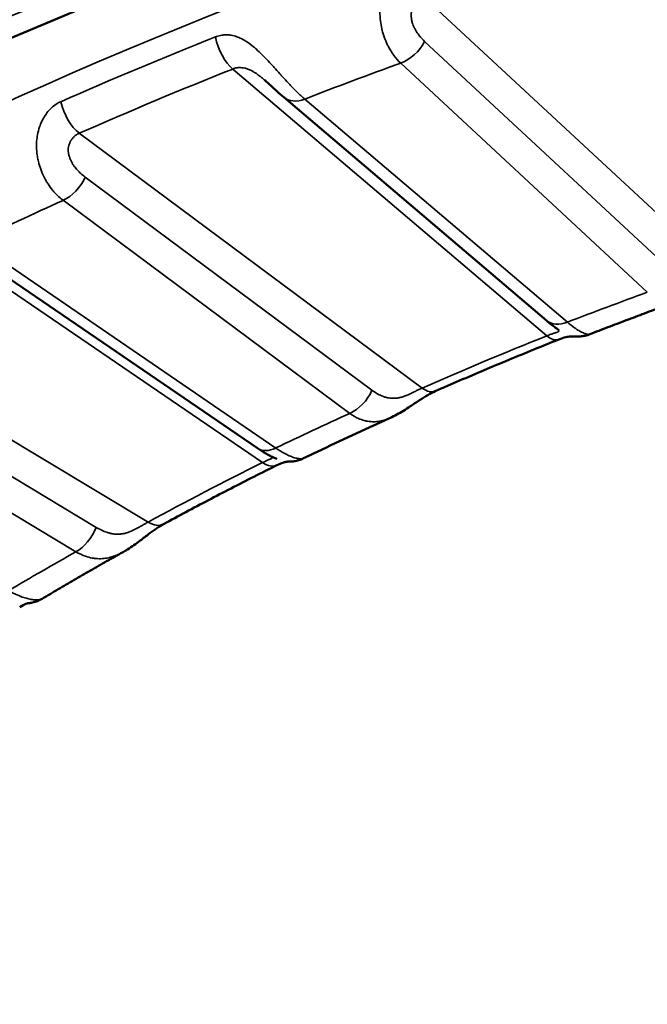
# Model space of a CAD drawing. Header units: millimetres. Extents: x 50 to 3176, y 50 to 2109.
# Tile 480 of 656: x 1882.56 to 1886.44, y 456.08 to 462.17. Entities that reach past the tile are written whole.
import ezdxf

# ---------------------------------------------------------------- set-up
doc = ezdxf.new("R2010")
doc.units = ezdxf.units.MM
doc.header["$LTSCALE"] = 10
doc.layers.add('Visible (ISO)', color=7, linetype='Continuous', lineweight=50)
doc.layers.add('Visible Narrow (ISO)', color=7, linetype='Continuous', lineweight=35)

msp = doc.modelspace()

# ---------------------------------------------------------------- linework, layer by layer
at = {"layer": 'Visible (ISO)'}
for p, q in [((1884.1946, 461.6861), (1885.8179, 460.3057)), ((1882.1678, 460.7898), (1884.0322, 459.515)), ((1884.3171, 459.4529), (1884.3171, 459.4529)), ((1883.2011, 458.8729), (1883.2011, 458.8729))]:
    msp.add_line(p, q, dxfattribs=at)
for points, knots in [([(1872.25, 450.6498), (1872.3007, 452.23), (1872.8094, 453.8103), (1874.6947, 456.7777), (1876.0438, 458.1663), (1879.4361, 460.6196), (1881.466, 461.6882), (1886.0168, 463.4103), (1888.5367, 464.0635), (1893.8143, 464.8847), (1896.5715, 465.0518), (1902.0396, 464.8805), (1904.7496, 464.5418), (1909.842, 463.3952), (1912.2238, 462.5878), (1916.4151, 460.5941), (1918.2245, 459.4086), (1921.0996, 456.7896), (1922.1619, 455.357), (1923.2713, 452.8193), (1923.5213, 451.7349), (1923.5561, 450.6498)], [2.374712, 2.374712, 2.374712, 2.374712, 2.707762, 2.707762, 3.029906, 3.029906, 3.346814, 3.346814, 3.663738, 3.663738, 3.981207, 3.981207, 4.298833, 4.298833, 4.616145, 4.616145, 4.932892, 4.932892, 5.250561, 5.250561, 5.47927, 5.47927, 5.47927, 5.47927]), ([(1884.1946, 461.6861), (1884.1809, 461.6977), (1884.1667, 461.7103), (1884.1403, 461.7344), (1884.1282, 461.7457), (1884.1028, 461.769), (1884.0892, 461.7814), (1884.0751, 461.7934)], [0, 0, 0, 0, 0.00671872, 0.00671872, 0.01206825, 0.01206825, 0.01761537, 0.01761537, 0.01761537, 0.01761537]), ([(1886.654, 460.4335), (1886.6157, 460.4196), (1886.5774, 460.4057), (1886.5011, 460.3777), (1886.463, 460.3636), (1886.387, 460.3353), (1886.3491, 460.3211), (1886.2735, 460.2925), (1886.2357, 460.2781), (1886.1604, 460.2493), (1886.1228, 460.2348), (1886.0853, 460.2202)], [2.9161252, 2.9161252, 2.9161252, 2.9161252, 2.92255277, 2.92255277, 2.92898151, 2.92898151, 2.93541026, 2.93541026, 2.94183901, 2.94183901, 2.94826776, 2.94826776, 2.94826776, 2.94826776]), ([(1885.8934, 460.248), (1885.8934, 460.248), (1885.8933, 460.248), (1885.8932, 460.2481), (1885.8927, 460.2484), (1885.8908, 460.2498), (1885.889, 460.251), (1885.8837, 460.2547), (1885.8795, 460.2576), (1885.8666, 460.2668), (1885.857, 460.274), (1885.8376, 460.2892), (1885.8279, 460.2972), (1885.8179, 460.3057)], [0.00302863, 0.00302863, 0.00302863, 0.00302863, 0.00315748, 0.00315748, 0.00431843, 0.00431843, 0.00603674, 0.00603674, 0.0089721, 0.0089721, 0.01439256, 0.01439256, 0.01934822, 0.01934822, 0.01934822, 0.01934822]), ([(1886.0853, 460.2202), (1886.0758, 460.2165), (1886.066, 460.2136), (1886.0471, 460.2093), (1886.0377, 460.2079), (1886.023, 460.2067), (1886.0172, 460.2064), (1886.0067, 460.2064), (1886.0021, 460.2065), (1885.9962, 460.2068), (1885.9942, 460.2069), (1885.9898, 460.2071), (1885.988, 460.2072), (1885.9809, 460.2075), (1885.9752, 460.2076), (1885.9584, 460.206), (1885.949, 460.2047), (1885.9254, 460.1991), (1885.9106, 460.1946), (1885.8943, 460.188)], [0, 0, 0, 0, 0.00307606, 0.00307606, 0.00596345, 0.00596345, 0.00789698, 0.00789698, 0.0100266, 0.0100266, 0.01171275, 0.01171275, 0.01448183, 0.01448183, 0.0227849, 0.0227849, 0.02907168, 0.02907168, 0.03584551, 0.03584551, 0.03584551, 0.03584551]), ([(1885.8943, 460.188), (1885.8425, 460.1673), (1885.7909, 460.1465), (1885.6881, 460.1046), (1885.6369, 460.0835), (1885.5347, 460.041), (1885.4838, 460.0197), (1885.3823, 459.9767), (1885.3317, 459.9551), (1885.2309, 459.9116), (1885.1807, 459.8897), (1885.1306, 459.8677)], [2.96208724, 2.96208724, 2.96208724, 2.96208724, 2.97105755, 2.97105755, 2.98002786, 2.98002786, 2.98899818, 2.98899818, 2.99796849, 2.99796849, 3.0069388, 3.0069388, 3.0069388, 3.0069388]), ([(1885.1306, 459.8677), (1885.1167, 459.8616), (1885.101, 459.8536), (1885.0685, 459.835), (1885.0513, 459.8242), (1885.0144, 459.8001), (1884.9945, 459.7865), (1884.9477, 459.7556), (1884.9206, 459.7384), (1884.8801, 459.7163), (1884.8669, 459.7097), (1884.8535, 459.7037)], [0, 0, 0, 0, 0.00609133, 0.00609133, 0.01229275, 0.01229275, 0.01943922, 0.01943922, 0.02917543, 0.02917543, 0.03380086, 0.03380086, 0.03380086, 0.03380086]), ([(1884.8535, 459.7037), (1884.8173, 459.6873), (1884.7811, 459.6708), (1884.709, 459.6378), (1884.673, 459.6212), (1884.6013, 459.5879), (1884.5656, 459.5712), (1884.4942, 459.5376), (1884.4587, 459.5207), (1884.3877, 459.4869), (1884.3524, 459.4699), (1884.3171, 459.4529)], [3.02053105, 3.02053105, 3.02053105, 3.02053105, 3.02709174, 3.02709174, 3.03365243, 3.03365243, 3.04021313, 3.04021313, 3.04677382, 3.04677382, 3.05333451, 3.05333451, 3.05333451, 3.05333451]), ([(1884.1515, 459.4494), (1884.1515, 459.4494), (1884.1515, 459.4494), (1884.1515, 459.4494), (1884.1512, 459.4496), (1884.1497, 459.4501), (1884.1484, 459.4507), (1884.1441, 459.4524), (1884.1407, 459.4539), (1884.1293, 459.4588), (1884.1201, 459.4631), (1884.0938, 459.4765), (1884.0751, 459.4871), (1884.0482, 459.5042), (1884.0402, 459.5095), (1884.0322, 459.515)], [0.00539676, 0.00539676, 0.00539676, 0.00539676, 0.00539827, 0.00539827, 0.00626678, 0.00626678, 0.00760753, 0.00760753, 0.00992806, 0.00992806, 0.01481614, 0.01481614, 0.02331025, 0.02331025, 0.02675894, 0.02675894, 0.02675894, 0.02675894]), ([(1884.1522, 459.4102), (1884.1045, 459.3866), (1884.057, 459.3628), (1883.9625, 459.3149), (1883.9154, 459.2909), (1883.8216, 459.2426), (1883.7749, 459.2183), (1883.6818, 459.1695), (1883.6355, 459.145), (1883.5432, 459.0957), (1883.4973, 459.0709), (1883.4516, 459.046)], [3.06680699, 3.06680699, 3.06680699, 3.06680699, 3.07577731, 3.07577731, 3.08474762, 3.08474762, 3.09371793, 3.09371793, 3.10268825, 3.10268825, 3.11165856, 3.11165856, 3.11165856, 3.11165856]), ([(1884.3171, 459.4529), (1884.3077, 459.4483), (1884.2978, 459.4445), (1884.2782, 459.4385), (1884.2682, 459.4363), (1884.2549, 459.4344), (1884.2513, 459.434), (1884.2441, 459.4333), (1884.2404, 459.4331), (1884.2354, 459.4329), (1884.2337, 459.4328), (1884.2302, 459.4328), (1884.2285, 459.4327), (1884.226, 459.4327), (1884.2251, 459.4328), (1884.2234, 459.4328), (1884.2229, 459.4328), (1884.2216, 459.4328), (1884.2212, 459.4328), (1884.2178, 459.4325), (1884.2135, 459.4321), (1884.2015, 459.4295), (1884.1954, 459.4278), (1884.1782, 459.4221), (1884.1659, 459.4171), (1884.1522, 459.4102)], [0, 0, 0, 0, 0.00315109, 0.00315109, 0.00621374, 0.00621374, 0.00732784, 0.00732784, 0.00857211, 0.00857211, 0.00926049, 0.00926049, 0.01026399, 0.01026399, 0.01134158, 0.01134158, 0.01310355, 0.01310355, 0.01775605, 0.01775605, 0.02477598, 0.02477598, 0.0296121, 0.0296121, 0.03606718, 0.03606718, 0.03606718, 0.03606718]), ([(1883.4516, 459.046), (1883.4393, 459.0394), (1883.4253, 459.0308), (1883.3957, 459.0108), (1883.3797, 458.9991), (1883.3452, 458.9731), (1883.3262, 458.9583), (1883.2816, 458.9248), (1883.2557, 458.9061), (1883.2199, 458.8837), (1883.2106, 458.8782), (1883.2011, 458.8729)], [0, 0, 0, 0, 0.00605507, 0.00605507, 0.01226297, 0.01226297, 0.01941104, 0.01941104, 0.02898464, 0.02898464, 0.03231337, 0.03231337, 0.03231337, 0.03231337]), ([(1883.2011, 458.8729), (1883.1672, 458.854), (1883.1334, 458.835), (1883.0661, 458.7969), (1883.0325, 458.7778), (1882.9656, 458.7394), (1882.9323, 458.7201), (1882.8659, 458.6815), (1882.8328, 458.6622), (1882.7668, 458.6233), (1882.734, 458.6038), (1882.7012, 458.5842)], [3.12481932, 3.12481932, 3.12481932, 3.12481932, 3.13156325, 3.13156325, 3.13830719, 3.13830719, 3.14505112, 3.14505112, 3.15179505, 3.15179505, 3.15853899, 3.15853899, 3.15853899, 3.15853899]), ([(1882.6134, 458.5564), (1882.6133, 458.5564), (1882.6131, 458.5564), (1882.611, 458.5559), (1882.6067, 458.5547), (1882.5912, 458.5486), (1882.5782, 458.5424), (1882.5625, 458.5327)], [0.01995779, 0.01995779, 0.01995779, 0.01995779, 0.02054425, 0.02054425, 0.02718121, 0.02718121, 0.03563568, 0.03563568, 0.03563568, 0.03563568]), ([(1882.7012, 458.5842), (1882.6828, 458.5733), (1882.6623, 458.5652), (1882.6373, 458.5597), (1882.633, 458.5589), (1882.6269, 458.5579), (1882.625, 458.5577), (1882.6214, 458.5572), (1882.6196, 458.557), (1882.6172, 458.5568), (1882.6164, 458.5567), (1882.6146, 458.5565), (1882.6137, 458.5565), (1882.6124, 458.5564), (1882.612, 458.5563), (1882.6114, 458.5563), (1882.6113, 458.5563), (1882.6113, 458.5563)], [0, 0, 0, 0, 0.00642891, 0.00642891, 0.00777053, 0.00777053, 0.00838518, 0.00838518, 0.00900305, 0.00900305, 0.009373, 0.009373, 0.00995579, 0.00995579, 0.01058651, 0.01058651, 0.01138894, 0.01138894, 0.01138894, 0.01138894])]:
    msp.add_open_spline(points, degree=3, knots=knots, dxfattribs=at)
msp.add_open_spline([(1884.0751, 461.7934), (1884.075, 461.7935), (1884.0748, 461.7936), (1884.0746, 461.7938)], degree=3, dxfattribs=at)
at = {"layer": 'Visible Narrow (ISO)'}
for p, q in [((1886.8231, 460.6675), (1885.0629, 462.305)), ((1885.0647, 462.032), (1886.5886, 460.6144)), ((1883.8789, 461.861), (1885.82, 460.2104)), ((1884.9175, 461.8976), (1886.4414, 460.48)), ((1885.9474, 460.2948), (1884.3241, 461.6752)), ((1885.0502, 459.8875), (1882.931, 461.4634)), ((1884.7396, 459.8737), (1882.9674, 461.1916)), ((1882.8306, 461.0487), (1884.6028, 459.7307)), ((1881.8338, 460.9505), (1884.0632, 459.4261)), ((1884.1451, 459.5167), (1882.2807, 460.7916)), ((1883.356, 459.0585), (1880.9631, 460.4979)), ((1883.0349, 459.0256), (1881.0338, 460.2293)), ((1880.9088, 460.0784), (1882.9099, 458.8747))]:
    msp.add_line(p, q, dxfattribs=at)
for centre, major_axis, ratio, start_param, end_param in [((1897.9031, 450.3755), (-24.8897, 0), 0.57735, 3.123075, 6.301703), ((1897.9031, 450.2501), (24.8613, 0), 0.57735, 2.175369, 2.222861), ((1883.8789, 462.0243), (-0.0741, 0.1858), 0.464105, 1.20068, 2.431641), ((1884.9175, 462.0609), (-0.1362, -0.1464), 0.693747, 0.930019, 1.977217), ((1897.9031, 450.1412), (24.6727, 0), 0.57735, 2.175369, 2.222861), ((1897.9031, 449.9779), (24.3898, 0), 0.57735, 2.13225, 2.16126), ((1882.931, 461.6267), (0.0807, -0.183), 0.495473, 4.32517, 5.556129), ((1884.3241, 461.8385), (-0.1296, -0.1524), 0.675509, 6.283185, 7.182667), ((1882.8306, 461.212), (-0.1193, -0.1605), 0.644941, 0.856362, 1.903559), ((1897.9031, 449.9779), (24.3898, 0), 0.57735, 2.23697, 2.265979), ((1897.9031, 449.9779), (-21.5, 0), 0.57735, 5.27465, 5.302045), ((1885.9474, 460.4581), (-0.1296, -0.1524), 0.675509, 0, 0.899482), ((1897.9031, 450.1412), (-21.2172, 0), 0.57735, 5.318282, 5.363133), ((1885.82, 460.3737), (0.0743, -0.1857), 0.464992, 5.57278, 6.283185), ((1884.6028, 459.894), (0.1193, 0.1605), 0.64494, 3.997954, 5.045152), ((1885.0502, 460.0508), (0.0805, -0.1831), 0.494616, 5.556629, 6.283189), ((1897.9031, 449.9779), (-21.5, 0), 0.57735, 5.37937, 5.406765), ((1884.1451, 459.68), (-0.1129, -0.1651), 0.623867, 0, 0.831203), ((1897.9031, 450.1412), (-21.2172, 0), 0.57735, 5.423001, 5.467853), ((1884.0632, 459.5894), (0.089, -0.1791), 0.532599, 5.532486, 6.283186), ((1883.356, 459.2218), (0.0955, -0.1757), 0.559812, 5.512313, 6.283185), ((1882.9099, 459.038), (0.1031, 0.1714), 0.589068, 3.937457, 4.984655), ((1897.9031, 449.9779), (21.5, 0), 0.57735, 2.342497, 2.369892)]:
    msp.add_ellipse(centre, major_axis=major_axis, ratio=ratio, start_param=start_param, end_param=end_param, dxfattribs=at)
msp.add_ellipse((1897.9031, 449.9779), major_axis=(26.1573, 0), ratio=0.57735, dxfattribs=at)
for points, knots in [([(1884.9647, 462.5068), (1884.9537, 462.5029), (1884.9427, 462.498), (1884.9293, 462.4904), (1884.9267, 462.4889), (1884.9142, 462.4812), (1884.9043, 462.4741), (1884.8914, 462.463), (1884.8881, 462.4601), (1884.8758, 462.4483), (1884.8669, 462.4387), (1884.8552, 462.4237), (1884.8519, 462.4193), (1884.8402, 462.4025), (1884.8322, 462.3891), (1884.8228, 462.37), (1884.8206, 462.3653), (1884.8119, 462.345), (1884.8061, 462.3285), (1884.8002, 462.306), (1884.7989, 462.3008), (1884.7943, 462.2796), (1884.7918, 462.2629), (1884.7897, 462.2382), (1884.7893, 462.2306), (1884.7886, 462.2076), (1884.789, 462.192), (1884.7911, 462.1665), (1884.7922, 462.1566), (1884.7961, 462.1305), (1884.7993, 462.1144), (1884.8057, 462.0897), (1884.8083, 462.0809), (1884.8164, 462.0555), (1884.8227, 462.0392), (1884.8327, 462.0169), (1884.8359, 462.0103), (1884.8462, 461.99), (1884.8539, 461.9768), (1884.8664, 461.9576), (1884.8709, 461.9511), (1884.8887, 461.927), (1884.9028, 461.9113), (1884.9175, 461.8976)], [0, 0, 0, 0, 0.073625, 0.073625, 0.090909, 0.090909, 0.158699, 0.158699, 0.181818, 0.181818, 0.246882, 0.246882, 0.272727, 0.272727, 0.341743, 0.341743, 0.363636, 0.363636, 0.433986, 0.433986, 0.454545, 0.454545, 0.517665, 0.517665, 0.545455, 0.545455, 0.600987, 0.600987, 0.636364, 0.636364, 0.694499, 0.694499, 0.727273, 0.727273, 0.790703, 0.790703, 0.818182, 0.818182, 0.877118, 0.877118, 0.909091, 0.909091, 1, 1, 1, 1]), ([(1885.0647, 462.032), (1885.0557, 462.0408), (1885.0474, 462.0498), (1885.038, 462.0608), (1885.0362, 462.0629), (1885.0274, 462.0738), (1885.021, 462.0824), (1885.0138, 462.0933), (1885.0123, 462.0958), (1885.0074, 462.1038), (1885.0043, 462.1094), (1884.999, 462.1202), (1884.9966, 462.1255), (1884.9925, 462.1362), (1884.9906, 462.1416), (1884.9888, 462.1479), (1884.9886, 462.1487), (1884.9873, 462.1535), (1884.9863, 462.1576), (1884.9841, 462.1684), (1884.9831, 462.1753), (1884.9823, 462.1845), (1884.9821, 462.187), (1884.9819, 462.1958), (1884.9821, 462.2021), (1884.983, 462.2099), (1884.9832, 462.2115), (1884.9836, 462.2141), (1884.9837, 462.2152), (1884.985, 462.2219), (1884.9865, 462.2275), (1884.9904, 462.2385), (1884.993, 462.244), (1884.9986, 462.2541), (1885.0017, 462.2587), (1885.0073, 462.266), (1885.0096, 462.2688), (1885.0133, 462.2728), (1885.0146, 462.2742), (1885.02, 462.2797), (1885.0243, 462.2834), (1885.0337, 462.2906), (1885.0388, 462.2939), (1885.0501, 462.3001), (1885.0563, 462.3028), (1885.0629, 462.305)], [0, 0, 0, 0, 0.0902043, 0.0902043, 0.1117248, 0.1117248, 0.2, 0.2, 0.2257277, 0.2257277, 0.2847251, 0.2847251, 0.3397487, 0.3397487, 0.3927283, 0.3927283, 0.4, 0.4, 0.4380931, 0.4380931, 0.4982659, 0.4982659, 0.5197073, 0.5197073, 0.5757809, 0.5757809, 0.5905899, 0.5905899, 0.6, 0.6, 0.6536204, 0.6536204, 0.7108128, 0.7108128, 0.7649288, 0.7649288, 0.8, 0.8, 0.8188325, 0.8188325, 0.8750742, 0.8750742, 0.9351911, 0.9351911, 1, 1, 1, 1]), ([(1884.3241, 461.6752), (1884.3084, 461.6886), (1884.2921, 461.7037), (1884.2639, 461.7312), (1884.2524, 461.7429), (1884.235, 461.7611), (1884.2292, 461.7673), (1884.2108, 461.7869), (1884.1981, 461.8008), (1884.1802, 461.8207), (1884.175, 461.8264), (1884.1583, 461.845), (1884.1467, 461.858), (1884.1285, 461.8781), (1884.122, 461.8853), (1884.104, 461.9049), (1884.0926, 461.9171), (1884.0744, 461.936), (1884.0677, 461.9429), (1884.0484, 461.9621), (1884.0359, 461.9739), (1884.018, 461.9897), (1884.0126, 461.9944), (1883.9933, 462.0102), (1883.9796, 462.0204), (1883.9624, 462.0318), (1883.9585, 462.0342), (1883.9417, 462.0443), (1883.9289, 462.0508), (1883.9124, 462.0577), (1883.9084, 462.0593), (1883.8928, 462.0648), (1883.8814, 462.0678), (1883.8657, 462.0705), (1883.8613, 462.0711), (1883.8455, 462.0727), (1883.8344, 462.0728), (1883.8199, 462.0716), (1883.8162, 462.0711), (1883.8011, 462.0689), (1883.79, 462.0661), (1883.7767, 462.0614), (1883.7742, 462.0605), (1883.7717, 462.0595)], [0, 0, 0, 0, 0.0909091, 0.0909091, 0.1517786, 0.1517786, 0.1818182, 0.1818182, 0.2465761, 0.2465761, 0.2727273, 0.2727273, 0.3309788, 0.3309788, 0.3636364, 0.3636364, 0.420532, 0.420532, 0.4545455, 0.4545455, 0.5174487, 0.5174487, 0.5454545, 0.5454545, 0.6162299, 0.6162299, 0.6363636, 0.6363636, 0.7053378, 0.7053378, 0.7272727, 0.7272727, 0.7921392, 0.7921392, 0.8181818, 0.8181818, 0.8856905, 0.8856905, 0.9090909, 0.9090909, 0.982763, 0.982763, 1, 1, 1, 1]), ([(1884.0746, 461.7938), (1884.0738, 461.7945), (1884.073, 461.7952), (1884.0693, 461.7983), (1884.0663, 461.8009), (1884.0574, 461.8081), (1884.0514, 461.8129), (1884.0387, 461.8228), (1884.0319, 461.8277), (1884.0229, 461.8339), (1884.0207, 461.8354), (1884.0126, 461.8407), (1884.0065, 461.8444), (1883.9984, 461.8489), (1883.9963, 461.85), (1883.9869, 461.8548), (1883.9797, 461.8581), (1883.966, 461.863), (1883.9596, 461.8649), (1883.9478, 461.8676), (1883.9425, 461.8684), (1883.9368, 461.869), (1883.9364, 461.8691), (1883.9307, 461.8696), (1883.9255, 461.8699), (1883.9154, 461.8696), (1883.9106, 461.8692), (1883.9012, 461.8679), (1883.8966, 461.867), (1883.8876, 461.8645), (1883.8832, 461.8629), (1883.8789, 461.861)], [0.3601259, 0.3601259, 0.3601259, 0.3601259, 0.368723, 0.368723, 0.4, 0.4, 0.4594717, 0.4594717, 0.5237071, 0.5237071, 0.5438326, 0.5438326, 0.6, 0.6, 0.6193872, 0.6193872, 0.6874645, 0.6874645, 0.7484728, 0.7484728, 0.8, 0.8, 0.8039097, 0.8039097, 0.855517, 0.855517, 0.9045181, 0.9045181, 0.952104, 0.952104, 0.9999999, 0.9999999, 0.9999999, 0.9999999]), ([(1882.8165, 461.6588), (1882.8062, 461.6543), (1882.796, 461.6487), (1882.7837, 461.6403), (1882.7813, 461.6387), (1882.7698, 461.6303), (1882.7608, 461.6226), (1882.7491, 461.6108), (1882.7461, 461.6076), (1882.7349, 461.5952), (1882.727, 461.5851), (1882.7166, 461.5694), (1882.7137, 461.5648), (1882.7035, 461.5474), (1882.6967, 461.5337), (1882.6889, 461.514), (1882.687, 461.509), (1882.6798, 461.488), (1882.6753, 461.471), (1882.6711, 461.4482), (1882.6703, 461.443), (1882.6674, 461.4216), (1882.6662, 461.405), (1882.6661, 461.3802), (1882.6663, 461.3725), (1882.6676, 461.3491), (1882.6693, 461.3334), (1882.6736, 461.3082), (1882.6756, 461.2986), (1882.6817, 461.2729), (1882.6865, 461.257), (1882.6952, 461.2328), (1882.6986, 461.2244), (1882.7092, 461.1997), (1882.7172, 461.1839), (1882.7296, 461.1623), (1882.7335, 461.156), (1882.7463, 461.1362), (1882.7557, 461.1233), (1882.7706, 461.105), (1882.7759, 461.099), (1882.7969, 461.0763), (1882.8134, 461.0614), (1882.8306, 461.0487)], [0, 0, 0, 0, 0.0736988, 0.0736988, 0.0909091, 0.0909091, 0.1585727, 0.1585727, 0.1818182, 0.1818182, 0.246636, 0.246636, 0.2727273, 0.2727273, 0.3410219, 0.3410219, 0.3636364, 0.3636364, 0.4342294, 0.4342294, 0.4545455, 0.4545455, 0.5171263, 0.5171263, 0.5454545, 0.5454545, 0.6018042, 0.6018042, 0.6363636, 0.6363636, 0.6951463, 0.6951463, 0.7272727, 0.7272727, 0.7910581, 0.7910581, 0.8181818, 0.8181818, 0.8780567, 0.8780567, 0.9090909, 0.9090909, 1, 1, 1, 1]), ([(1882.9674, 461.1916), (1882.958, 461.199), (1882.9492, 461.2065), (1882.9329, 461.2215), (1882.9253, 461.2291), (1882.9152, 461.2401), (1882.9121, 461.2437), (1882.9059, 461.2511), (1882.9028, 461.2549), (1882.896, 461.2642), (1882.8924, 461.2696), (1882.8879, 461.2769), (1882.8869, 461.2787), (1882.8829, 461.2856), (1882.8803, 461.2909), (1882.8771, 461.298), (1882.8763, 461.2997), (1882.8753, 461.3023), (1882.8749, 461.3031), (1882.8723, 461.3098), (1882.8702, 461.3159), (1882.8665, 461.3287), (1882.865, 461.3354), (1882.8639, 461.3425), (1882.8639, 461.3429), (1882.8629, 461.3496), (1882.8624, 461.3559), (1882.8625, 461.3632), (1882.8625, 461.3642), (1882.8626, 461.3669), (1882.8626, 461.3686), (1882.8632, 461.3764), (1882.8642, 461.3824), (1882.8677, 461.3956), (1882.8704, 461.4027), (1882.874, 461.4097), (1882.8743, 461.4101), (1882.8775, 461.4164), (1882.881, 461.4218), (1882.8859, 461.4283), (1882.8869, 461.4295), (1882.892, 461.4359), (1882.8966, 461.4406), (1882.903, 461.4463), (1882.9045, 461.4475), (1882.9113, 461.4529), (1882.917, 461.4566), (1882.9256, 461.4611), (1882.9283, 461.4623), (1882.931, 461.4634)], [0, 0, 0, 0, 0.080801, 0.080801, 0.161263, 0.161263, 0.2, 0.2, 0.242333, 0.242333, 0.301436, 0.301436, 0.320986, 0.320986, 0.374987, 0.374987, 0.392253, 0.392253, 0.4, 0.4, 0.456502, 0.456502, 0.515951, 0.515951, 0.519229, 0.519229, 0.575327, 0.575327, 0.584971, 0.584971, 0.6, 0.6, 0.657149, 0.657149, 0.73075, 0.73075, 0.735254, 0.735254, 0.8, 0.8, 0.81622, 0.81622, 0.883134, 0.883134, 0.903163, 0.903163, 0.971337, 0.971337, 1, 1, 1, 1]), ([(1886.0853, 460.2202), (1886.0842, 460.2198), (1886.0829, 460.2195), (1886.0784, 460.2191), (1886.0745, 460.2194), (1886.0672, 460.2208), (1886.0644, 460.2216), (1886.0552, 460.2244), (1886.0483, 460.2271), (1886.0374, 460.2323), (1886.0341, 460.2339), (1886.0228, 460.2399), (1886.0144, 460.2449), (1886.0011, 460.2536), (1885.9965, 460.2567), (1885.9779, 460.2698), (1885.963, 460.2815), (1885.9474, 460.2948)], [0.6068421, 0.6068421, 0.6068421, 0.6068421, 0.6363636, 0.6363636, 0.695142, 0.695142, 0.7272727, 0.7272727, 0.7916538, 0.7916538, 0.8181818, 0.8181818, 0.8787809, 0.8787809, 0.9090909, 0.9090909, 1, 1, 1, 1]), ([(1885.82, 460.2104), (1885.8291, 460.2141), (1885.8375, 460.2172), (1885.845, 460.2199), (1885.8521, 460.2225), (1885.8585, 460.2246), (1885.8642, 460.2265), (1885.8649, 460.2267), (1885.8657, 460.227), (1885.8664, 460.2272), (1885.8676, 460.2276), (1885.8689, 460.228), (1885.8701, 460.2284), (1885.8732, 460.2294), (1885.8761, 460.2303), (1885.8787, 460.2311), (1885.8809, 460.2318), (1885.8829, 460.2324), (1885.8847, 460.2331), (1885.8863, 460.2336), (1885.8877, 460.2342), (1885.889, 460.2348), (1885.8909, 460.2356), (1885.8924, 460.2365), (1885.8934, 460.2375), (1885.8937, 460.2378), (1885.8939, 460.2381), (1885.8941, 460.2384), (1885.895, 460.2396), (1885.8952, 460.2409), (1885.8948, 460.2424), (1885.8947, 460.2428), (1885.8946, 460.2431), (1885.8944, 460.2435), (1885.8939, 460.2446), (1885.8932, 460.2458), (1885.8922, 460.2471), (1885.8913, 460.2483), (1885.8901, 460.2495), (1885.8888, 460.2508), (1885.8885, 460.2512), (1885.8881, 460.2515), (1885.8877, 460.2519)], [0, 0, 0, 0, 0.0883587, 0.0883587, 0.0883587, 0.1704336, 0.1704336, 0.1704336, 0.181041, 0.181041, 0.181041, 0.2, 0.2, 0.2, 0.2490463, 0.2490463, 0.2490463, 0.2900797, 0.2900797, 0.2900797, 0.3267895, 0.3267895, 0.3267895, 0.3832752, 0.3832752, 0.3832752, 0.4, 0.4, 0.4, 0.4658441, 0.4658441, 0.4658441, 0.4810539, 0.4810539, 0.4810539, 0.5292789, 0.5292789, 0.5292789, 0.5736305, 0.5736305, 0.5736305, 0.5861865, 0.5861865, 0.5861865, 0.5861865]), ([(1884.7396, 459.8737), (1884.7502, 459.8663), (1884.7606, 459.8597), (1884.7726, 459.8527), (1884.7746, 459.8516), (1884.7869, 459.8449), (1884.7968, 459.8402), (1884.8078, 459.8358), (1884.8094, 459.8352), (1884.8171, 459.8323), (1884.823, 459.8305), (1884.8335, 459.8278), (1884.838, 459.8268), (1884.8479, 459.8252), (1884.8533, 459.8246), (1884.8608, 459.8242), (1884.863, 459.8241), (1884.8672, 459.824), (1884.8693, 459.824), (1884.8782, 459.8241), (1884.885, 459.8245), (1884.8938, 459.8255), (1884.8956, 459.8257), (1884.9039, 459.8269), (1884.9104, 459.8282), (1884.918, 459.83), (1884.9191, 459.8303), (1884.9234, 459.8315), (1884.9265, 459.8324), (1884.9332, 459.8345), (1884.9367, 459.8357), (1884.9462, 459.8392), (1884.9522, 459.8416), (1884.9639, 459.8468), (1884.9696, 459.8495), (1884.981, 459.8549), (1884.9866, 459.8576), (1884.9923, 459.8604), (1884.9924, 459.8604), (1884.9985, 459.8634), (1885.0046, 459.8663), (1885.0171, 459.8722), (1885.0235, 459.8752), (1885.0364, 459.8812), (1885.0429, 459.8842), (1885.0495, 459.8872), (1885.0498, 459.8874), (1885.0502, 459.8875)], [0, 0, 0, 0, 0.089342, 0.089342, 0.107191, 0.107191, 0.2, 0.2, 0.21557, 0.21557, 0.276567, 0.276567, 0.32404, 0.32404, 0.378952, 0.378952, 0.4, 0.4, 0.420678, 0.420678, 0.485028, 0.485028, 0.501457, 0.501457, 0.560885, 0.560885, 0.570901, 0.570901, 0.6, 0.6, 0.632547, 0.632547, 0.689334, 0.689334, 0.744364, 0.744364, 0.8, 0.8, 0.800663, 0.800663, 0.861041, 0.861041, 0.927282, 0.927282, 0.996344, 0.996344, 1, 1, 1, 1]), ([(1884.6028, 459.7307), (1884.6199, 459.7181), (1884.6376, 459.7076), (1884.6678, 459.6941), (1884.6801, 459.6898), (1884.6988, 459.6848), (1884.7052, 459.6834), (1884.725, 459.68), (1884.7384, 459.679), (1884.7575, 459.6793), (1884.763, 459.6796), (1884.7807, 459.6812), (1884.7927, 459.6833), (1884.8118, 459.6882), (1884.8188, 459.6903), (1884.8351, 459.6958), (1884.8443, 459.6995), (1884.8535, 459.7037)], [0, 0, 0, 0, 0.0909091, 0.0909091, 0.1509618, 0.1509618, 0.1818182, 0.1818182, 0.246234, 0.246234, 0.2727273, 0.2727273, 0.330169, 0.330169, 0.3636364, 0.3636364, 0.4079962, 0.4079962, 0.4079962, 0.4079962]), ([(1884.3171, 459.4529), (1884.3163, 459.4524), (1884.3153, 459.4521), (1884.3123, 459.4511), (1884.31, 459.4506), (1884.3029, 459.4498), (1884.2975, 459.4498), (1884.2879, 459.4507), (1884.2843, 459.4513), (1884.2727, 459.4535), (1884.264, 459.4557), (1884.2507, 459.4601), (1884.2467, 459.4616), (1884.2332, 459.4668), (1884.2231, 459.4712), (1884.2074, 459.479), (1884.202, 459.4818), (1884.1802, 459.4938), (1884.1629, 459.5045), (1884.1451, 459.5167)], [0.5829846, 0.5829846, 0.5829846, 0.5829846, 0.6011716, 0.6011716, 0.6363636, 0.6363636, 0.695142, 0.695142, 0.7272727, 0.7272727, 0.7916538, 0.7916538, 0.8181818, 0.8181818, 0.8787809, 0.8787809, 0.9090909, 0.9090909, 1, 1, 1, 1]), ([(1884.0632, 459.4261), (1884.0716, 459.4302), (1884.0792, 459.4338), (1884.086, 459.437), (1884.0923, 459.44), (1884.0979, 459.4425), (1884.1029, 459.4447), (1884.1035, 459.445), (1884.1041, 459.4452), (1884.1048, 459.4455), (1884.1059, 459.446), (1884.1069, 459.4465), (1884.108, 459.4469), (1884.1106, 459.4481), (1884.113, 459.4491), (1884.1152, 459.4501), (1884.117, 459.4509), (1884.1186, 459.4516), (1884.1199, 459.4524), (1884.1212, 459.453), (1884.1222, 459.4537), (1884.1231, 459.4543), (1884.1244, 459.4552), (1884.1253, 459.4562), (1884.1256, 459.4572), (1884.1258, 459.4575), (1884.1258, 459.4578), (1884.1258, 459.4581), (1884.1259, 459.459), (1884.1256, 459.4599), (1884.1251, 459.4609)], [0, 0, 0, 0, 0.0883587, 0.0883587, 0.0883587, 0.1704334, 0.1704334, 0.1704334, 0.181041, 0.181041, 0.181041, 0.2, 0.2, 0.2, 0.249046, 0.249046, 0.249046, 0.2900796, 0.2900796, 0.2900796, 0.3267893, 0.3267893, 0.3267893, 0.3832752, 0.3832752, 0.3832752, 0.4, 0.4, 0.4, 0.4456979, 0.4456979, 0.4456979, 0.4456979]), ([(1883.0349, 459.0256), (1883.0468, 459.0188), (1883.0585, 459.0128), (1883.0719, 459.0067), (1883.0741, 459.0057), (1883.0878, 458.9998), (1883.0988, 458.9957), (1883.1109, 458.992), (1883.1127, 458.9914), (1883.1211, 458.9891), (1883.1276, 458.9876), (1883.139, 458.9856), (1883.144, 458.9849), (1883.1547, 458.9839), (1883.1604, 458.9837), (1883.1685, 458.9837), (1883.1708, 458.9837), (1883.1753, 458.9839), (1883.1775, 458.984), (1883.1869, 458.9847), (1883.1942, 458.9855), (1883.2033, 458.9871), (1883.2052, 458.9874), (1883.2138, 458.9891), (1883.2205, 458.9908), (1883.2283, 458.9931), (1883.2295, 458.9935), (1883.2338, 458.9949), (1883.237, 458.996), (1883.2438, 458.9985), (1883.2473, 458.9999), (1883.2569, 459.004), (1883.2628, 459.0068), (1883.2743, 459.0127), (1883.2799, 459.0157), (1883.2909, 459.0218), (1883.2963, 459.0249), (1883.3018, 459.0279), (1883.3019, 459.028), (1883.3078, 459.0313), (1883.3135, 459.0346), (1883.3253, 459.0412), (1883.3314, 459.0446), (1883.3434, 459.0514), (1883.3494, 459.0547), (1883.3554, 459.0581), (1883.3557, 459.0583), (1883.356, 459.0585)], [0, 0, 0, 0, 0.089342, 0.089342, 0.107191, 0.107191, 0.2, 0.2, 0.21557, 0.21557, 0.276567, 0.276567, 0.32404, 0.32404, 0.378952, 0.378952, 0.4, 0.4, 0.420678, 0.420678, 0.485028, 0.485028, 0.501457, 0.501457, 0.560885, 0.560885, 0.570901, 0.570901, 0.6, 0.6, 0.632547, 0.632547, 0.689334, 0.689334, 0.744364, 0.744364, 0.8, 0.8, 0.800663, 0.800663, 0.861041, 0.861041, 0.927282, 0.927282, 0.996344, 0.996344, 1, 1, 1, 1]), ([(1882.9099, 458.8747), (1882.9292, 458.8631), (1882.9491, 458.8538), (1882.9827, 458.8422), (1882.9963, 458.8386), (1883.0169, 458.8349), (1883.0239, 458.8339), (1883.0456, 458.8317), (1883.0603, 458.8315), (1883.081, 458.8331), (1883.087, 458.8337), (1883.106, 458.8365), (1883.1189, 458.8393), (1883.1392, 458.8453), (1883.1466, 458.8479), (1883.1662, 458.8554), (1883.1783, 458.8609), (1883.1938, 458.8689), (1883.1975, 458.8709), (1883.2011, 458.8729)], [0, 0, 0, 0, 0.0909091, 0.0909091, 0.1509618, 0.1509618, 0.1818182, 0.1818182, 0.246234, 0.246234, 0.2727273, 0.2727273, 0.330169, 0.330169, 0.3636364, 0.3636364, 0.4190151, 0.4190151, 0.436122, 0.436122, 0.436122, 0.436122]), ([(1882.7012, 458.5842), (1882.6987, 458.5828), (1882.6955, 458.5814), (1882.6888, 458.5795), (1882.6857, 458.5789), (1882.6764, 458.5776), (1882.6696, 458.5772), (1882.6578, 458.5775), (1882.6534, 458.5778), (1882.6394, 458.5792), (1882.6292, 458.5809), (1882.6136, 458.5844), (1882.609, 458.5856), (1882.5933, 458.5899), (1882.5817, 458.5937), (1882.5638, 458.6005), (1882.5577, 458.603), (1882.5329, 458.6135), (1882.5134, 458.6231), (1882.4935, 458.6342)], [0.5522044, 0.5522044, 0.5522044, 0.5522044, 0.6011716, 0.6011716, 0.6363636, 0.6363636, 0.695142, 0.695142, 0.7272727, 0.7272727, 0.7916538, 0.7916538, 0.8181818, 0.8181818, 0.8787809, 0.8787809, 0.9090909, 0.9090909, 1, 1, 1, 1])]:
    msp.add_open_spline(points, degree=3, knots=knots, dxfattribs=at)

doc.saveas('drawing.dxf')
